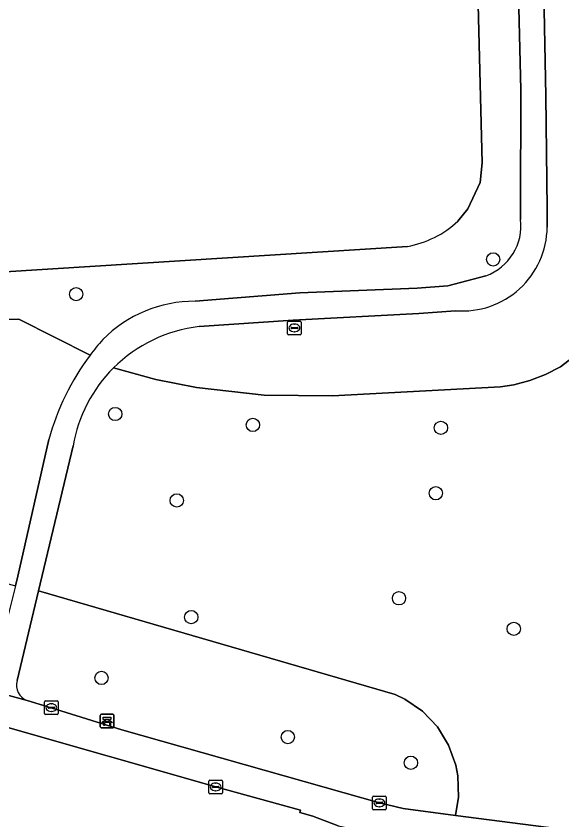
# Model space of a CAD drawing. Extents: x 160732 to 162107, y 387428 to 388479.
# Drawn here: x 160960 to 161000.1, y 387955 to 388014.2 of the extents above; entities that cross this region are included whole.
import ezdxf

# ---------------------------------------------------------------- set-up
doc = ezdxf.new("R2010")
doc.units = 0
for name, color, linetype in [('IMGEO_Bank', 7, 'Continuous'), ('IMGEO_Boom', 7, 'Continuous'), ('IMGEO_Groenvoorziening', 7, 'Continuous'), ('IMGEO_Kolk', 7, 'Continuous'), ('IMGEO_Loofbos', 7, 'Continuous'), ('IMGEO_Meer_plas_ven_vijver', 7, 'Continuous'), ('IMGEO_Voetpad_gesloten', 7, 'Continuous')]:
    doc.layers.add(name, color=color, linetype=linetype)

msp = doc.modelspace()

# ---------------------------------------------------------------- linework, layer by layer
at = {"layer": 'IMGEO_Bank'}
for p, q in [((160966.165, 387961.875), (160966.165, 387962.716)), ((160966.165, 387962.716), (160966.165, 387961.875)), ((160966.24, 387962.8), (160967.081, 387962.8)), ((160967.081, 387962.8), (160966.24, 387962.8)), ((160967.165, 387962.725), (160967.165, 387961.884)), ((160967.165, 387961.884), (160967.165, 387962.725)), ((160966.862, 387962.198), (160966.469, 387962.198)), ((160966.474, 387962.306), (160966.474, 387962.412)), ((160966.518, 387962.412), (160966.518, 387962.306)), ((160966.806, 387962.418), (160966.524, 387962.418)), ((160966.524, 387962.3), (160966.806, 387962.3)), ((160966.812, 387962.306), (160966.812, 387962.412)), ((160966.856, 387962.412), (160966.856, 387962.306)), ((160967.09, 387961.8), (160966.249, 387961.8)), ((160966.249, 387961.8), (160967.09, 387961.8))]:
    msp.add_line(p, q, dxfattribs=at)
for points in [[(160966.468, 387962.418), (160966.382, 387962.418), (160966.382, 387962.579), (160966.945, 387962.579), (160966.945, 387962.418), (160966.862, 387962.418)], [(160966.412, 387962.198), (160966.27, 387962.198), (160966.382, 387962.3), (160966.468, 387962.3)], [(160966.462, 387962.191), (160966.462, 387961.984), (160966.419, 387961.984), (160966.419, 387962.191)], [(160966.862, 387962.3), (160966.945, 387962.3), (160967.057, 387962.198), (160966.918, 387962.198)], [(160966.912, 387962.191), (160966.912, 387961.984), (160966.868, 387961.984), (160966.868, 387962.191)]]:
    msp.add_lwpolyline(points, dxfattribs=at)
for centre, radius, start, end in [((160966.243, 387962.722), 0.0779, 92.4484, 184.28452), ((160966.243, 387962.722), 0.0779, 92.4484, 184.28452), ((160967.087, 387962.722), 0.0779, 2.4484, 94.28452), ((160967.087, 387962.722), 0.0779, 2.4484, 94.28452), ((160966.412, 387962.191), 0.00671, 2.89567, 87.10433), ((160966.469, 387962.191), 0.00671, 92.89567, 177.10433), ((160966.467, 387962.411), 0.00671, 2.89567, 87.10433), ((160966.467, 387962.307), 0.00671, 272.89567, 357.10433), ((160966.524, 387962.411), 0.00671, 92.89567, 177.10433), ((160966.524, 387962.307), 0.00671, 182.89567, 267.10433), ((160966.806, 387962.411), 0.00671, 2.89567, 87.10433), ((160966.806, 387962.307), 0.00671, 272.89567, 357.10433), ((160966.863, 387962.411), 0.00671, 92.89567, 177.10433), ((160966.863, 387962.307), 0.00671, 182.89567, 267.10433), ((160966.861, 387962.191), 0.00671, 2.89567, 87.10433), ((160966.918, 387962.191), 0.00671, 92.89567, 177.10433), ((160966.243, 387961.878), 0.0779, 182.4484, 274.28452), ((160966.243, 387961.878), 0.0779, 182.4484, 274.28452), ((160967.087, 387961.878), 0.0779, 272.4484, 4.28452), ((160967.087, 387961.878), 0.0779, 272.4484, 4.28452)]:
    msp.add_arc(centre, radius, start, end, dxfattribs=at)
at = {"layer": 'IMGEO_Boom'}
for centre in [(160995.046, 387996.274), (160964.389, 387993.713), (160967.26, 387984.896), (160977.382, 387984.09), (160991.21, 387983.879), (160990.831, 387979.065), (160971.786, 387978.535), (160988.124, 387971.335), (160972.853, 387969.953), (160996.562, 387969.088), (160966.251, 387965.475), (160979.952, 387961.124), (160988.999, 387959.234)]:
    msp.add_circle(centre, 0.489, dxfattribs=at)
at = {"layer": 'IMGEO_Groenvoorziening'}
for points in [[(160998.051, 388044.52), (160999.577, 388049.854), (161000, 388050.983), (161002.343, 388057.235), (161002.652, 388058.191), (161000, 388058.271), (160994.806, 388058.428), (160994.798, 388056.907), (160992.915, 388056.516), (160993.345, 388039.254), (160994.233, 388003.375), (160994.086, 388001.922), (160993.183, 388000), (160992.451, 387999.084)], [(160997.056, 387999.217), (160997.058, 388000), (160997.085, 388008.755), (160996.797, 388020.825), (160996.776, 388032.924)], [(160967.129, 387988.286), (160970.234, 387987.432), (160973.225, 387986.838), (160978.217, 387986.277), (160983.24, 387986.241), (160995.593, 387986.889), (160996.56, 387987.053), (160997.751, 387987.372), (160998.902, 387987.814), (161000, 387988.374), (161002.794, 387990.53), (161005.138, 387993.942), (161005.778, 387995.861), (161006.235, 387999.998), (161006.99, 388010.72), (161007.021, 388019.002), (161000.871, 388029.257), (161000, 388029.323), (160998.735, 388029.418), (160998.672, 388021.021), (160998.917, 388008.318), (160999.007, 388000), (160999.022, 387998.644)], [(160988.743, 387997.226), (160906.196, 387992.021), (160902.126, 387976.591)], [(160973.129, 387993.19), (160980.839, 387993.816), (160989.452, 387994.159), (160991.717, 387994.334), (160994.513, 387995.066)], [(160992.289, 387992.497), (160989.576, 387992.289), (160980.334, 387991.81), (160973.431, 387991.33)], [(160965.41, 387989.215), (160960.177, 387991.883), (160952.241, 387991.642), (160947.951, 387986.866), (160947.37, 387985.648), (160947.105, 387984.821), (160946.839, 387983.107), (160946.935, 387981.376), (160947.389, 387979.702), (160951.124, 387974.659), (160959.933, 387972.255), (160960.111, 387972.954), (160962.37, 387983.014)], [(160947.389, 387979.702), (160946.935, 387981.376), (160946.839, 387983.107), (160947.105, 387984.821), (160947.37, 387985.648), (160947.951, 387986.866), (160952.241, 387991.642), (160960.177, 387991.883), (160965.41, 387989.215)], [(160989.857, 387963.027), (160988.553, 387963.92), (160987.839, 387964.259), (160961.623, 387971.888), (160960.05, 387965.278)], [(160960.781, 387963.821), (160962.562, 387963.288), (160967.739, 387961.654), (160984.084, 387957.018), (160986.688, 387956.279), (160988.433, 387955.863), (160992.274, 387955.362), (160992.492, 387956.692), (160992.448, 387958.271), (160992.303, 387959.048), (160991.773, 387960.537), (160990.946, 387961.882), (160989.857, 387963.027)], [(160983.661, 387954.594), (160981.782, 387955.294), (160980.84, 387955.569), (160980.877, 387955.751), (160974.647, 387957.454), (160958.852, 387961.971), (160956.037, 387952.489), (160934.312, 387933.886), (160882.69, 387915.076), (160881.471, 387889.262), (160891.47, 387889.324), (160890.848, 387878.409), (160889.317, 387876.771), (160882.42, 387878.162), (160881.058, 387879.499), (160880.9, 387876.445), (160882.367, 387876.334), (160883.587, 387876.277), (160886.821, 387876.126), (160888.248, 387876.06), (160888.069, 387872.845), (160888.05, 387872.328), (160887.966, 387870.15), (160887.98, 387869.584)]]:
    msp.add_lwpolyline(points, dxfattribs=at)
for centre, radius, start, end in [((160993.201, 387998.724), 3.886, 289.72745, 7.28732), ((160987.44, 388004.456), 7.347, 280.21936, 313.0096), ((160992.786, 387998.713), 6.236, 265.42802, 359.36201), ((160973.075, 387983.733), 9.457, 89.67384, 135.36905), ((160974.648, 387980.764), 10.636, 96.57221, 134.99085), ((160980.708, 387977.863), 19.05, 138.93474, 143.42167), ((160980.666, 387977.89), 19, 143.41281, 164.35498), ((160961.197, 387964.942), 1.195, 163.64858, 249.63871)]:
    msp.add_arc(centre, radius, start, end, dxfattribs=at)
at = {"layer": 'IMGEO_Kolk'}
for p, q in [((160979.934, 387990.804), (160979.934, 387991.656)), ((160980.009, 387991.73), (160980.861, 387991.73)), ((160980.422, 387991.51), (160980.447, 387991.51)), ((160980.935, 387991.656), (160980.935, 387990.804)), ((160980.193, 387991.224), (160980.193, 387991.236)), ((160980.631, 387991.187), (160980.233, 387991.187)), ((160980.236, 387991.273), (160980.634, 387991.273)), ((160980.445, 387990.95), (160980.42, 387990.95)), ((160980.677, 387991.236), (160980.677, 387991.224)), ((160980.861, 387990.73), (160980.009, 387990.73)), ((160962.061, 387962.863), (160962.061, 387963.715)), ((160962.136, 387963.789), (160962.988, 387963.789)), ((160963.062, 387963.715), (160963.062, 387962.863)), ((160962.32, 387963.283), (160962.32, 387963.295)), ((160962.758, 387963.246), (160962.36, 387963.246)), ((160962.363, 387963.332), (160962.761, 387963.332)), ((160962.549, 387963.569), (160962.574, 387963.569)), ((160962.804, 387963.295), (160962.804, 387963.283)), ((160962.988, 387962.789), (160962.136, 387962.789)), ((160962.572, 387963.009), (160962.547, 387963.009)), ((160974.146, 387957.027), (160974.146, 387957.879)), ((160974.221, 387957.953), (160975.073, 387957.953)), ((160975.147, 387957.879), (160975.147, 387957.027)), ((160974.405, 387957.447), (160974.405, 387957.459)), ((160974.843, 387957.41), (160974.445, 387957.41)), ((160974.448, 387957.496), (160974.846, 387957.496)), ((160974.657, 387957.173), (160974.632, 387957.173)), ((160974.634, 387957.733), (160974.659, 387957.733)), ((160974.889, 387957.459), (160974.889, 387957.447)), ((160975.073, 387956.953), (160974.221, 387956.953)), ((160986.186, 387955.855), (160986.186, 387956.707)), ((160986.261, 387956.781), (160987.113, 387956.781)), ((160987.187, 387956.707), (160987.187, 387955.855)), ((160986.445, 387956.275), (160986.445, 387956.287)), ((160986.883, 387956.238), (160986.485, 387956.238)), ((160986.488, 387956.324), (160986.886, 387956.324)), ((160986.697, 387956.001), (160986.672, 387956.001)), ((160986.674, 387956.561), (160986.699, 387956.561)), ((160986.929, 387956.287), (160986.929, 387956.275)), ((160987.113, 387955.781), (160986.261, 387955.781))]:
    msp.add_line(p, q, dxfattribs=at)
for points in [[(160979.934, 387990.804), (160979.934, 387991.656)], [(160980.009, 387991.73), (160980.861, 387991.73)], [(160980.935, 387991.656), (160980.935, 387990.804)], [(160980.861, 387990.73), (160980.009, 387990.73)], [(160962.061, 387962.863), (160962.061, 387963.715)], [(160962.136, 387963.789), (160962.988, 387963.789)], [(160963.062, 387963.715), (160963.062, 387962.863)], [(160962.988, 387962.789), (160962.136, 387962.789)], [(160974.146, 387957.027), (160974.146, 387957.879)], [(160974.221, 387957.953), (160975.073, 387957.953)], [(160975.147, 387957.879), (160975.147, 387957.027)], [(160975.073, 387956.953), (160974.221, 387956.953)], [(160986.186, 387955.855), (160986.186, 387956.707)], [(160986.261, 387956.781), (160987.113, 387956.781)], [(160987.187, 387956.707), (160987.187, 387955.855)], [(160987.113, 387955.781), (160986.261, 387955.781)]]:
    msp.add_lwpolyline(points, dxfattribs=at)
for centre, radius, start, end in [((160980.011, 387991.654), 0.0765, 91.55205, 178.44795), ((160980.011, 387991.654), 0.0765, 91.55205, 178.44795), ((160980.859, 387991.654), 0.0765, 1.55205, 88.44795), ((160980.859, 387991.654), 0.0765, 1.55205, 88.44795), ((160980.233, 387991.233), 0.0403, 85.87752, 175.75265), ((160980.23, 387991.223), 0.0366, 178.93798, 274.71019), ((160980.634, 387991.23), 0.043, 264.86636, 352.45326), ((160980.638, 387991.235), 0.0386, 1.73085, 96.63898), ((160980.011, 387990.806), 0.0765, 181.55205, 268.44795), ((160980.011, 387990.806), 0.0765, 181.55205, 268.44795), ((160980.859, 387990.806), 0.0765, 271.55205, 358.44795), ((160980.859, 387990.806), 0.0765, 271.55205, 358.44795), ((160962.138, 387963.713), 0.0765, 91.55205, 178.44795), ((160962.138, 387963.713), 0.0765, 91.55205, 178.44795), ((160962.986, 387963.713), 0.0765, 1.55205, 88.44795), ((160962.986, 387963.713), 0.0765, 1.55205, 88.44795), ((160962.36, 387963.292), 0.0403, 85.87752, 175.75265), ((160962.357, 387963.282), 0.0366, 178.93798, 274.71019), ((160962.761, 387963.289), 0.043, 264.86636, 352.45326), ((160962.765, 387963.294), 0.0386, 1.73085, 96.63898), ((160962.138, 387962.865), 0.0765, 181.55205, 268.44795), ((160962.138, 387962.865), 0.0765, 181.55205, 268.44795), ((160962.986, 387962.865), 0.0765, 271.55205, 358.44795), ((160962.986, 387962.865), 0.0765, 271.55205, 358.44795), ((160974.223, 387957.877), 0.0765, 91.55205, 178.44795), ((160974.223, 387957.877), 0.0765, 91.55205, 178.44795), ((160975.071, 387957.877), 0.0765, 1.55205, 88.44795), ((160975.071, 387957.877), 0.0765, 1.55205, 88.44795), ((160974.445, 387957.456), 0.0403, 85.87752, 175.75265), ((160974.442, 387957.446), 0.0366, 178.93798, 274.71019), ((160974.846, 387957.453), 0.043, 264.86636, 352.45326), ((160974.85, 387957.458), 0.0386, 1.73085, 96.63898), ((160974.223, 387957.029), 0.0765, 181.55205, 268.44795), ((160974.223, 387957.029), 0.0765, 181.55205, 268.44795), ((160975.071, 387957.029), 0.0765, 271.55205, 358.44795), ((160975.071, 387957.029), 0.0765, 271.55205, 358.44795), ((160986.263, 387956.705), 0.0765, 91.55205, 178.44795), ((160986.263, 387956.705), 0.0765, 91.55205, 178.44795), ((160987.111, 387956.705), 0.0765, 1.55205, 88.44795), ((160987.111, 387956.705), 0.0765, 1.55205, 88.44795), ((160986.485, 387956.284), 0.0403, 85.87752, 175.75265), ((160986.482, 387956.274), 0.0366, 178.93798, 274.71019), ((160986.886, 387956.281), 0.043, 264.86636, 352.45326), ((160986.89, 387956.286), 0.0386, 1.73085, 96.63898), ((160986.263, 387955.857), 0.0765, 181.55205, 268.44795), ((160986.263, 387955.857), 0.0765, 181.55205, 268.44795), ((160987.111, 387955.857), 0.0765, 271.55205, 358.44795), ((160987.111, 387955.857), 0.0765, 271.55205, 358.44795)]:
    msp.add_arc(centre, radius, start, end, dxfattribs=at)
for centre, major_axis, ratio, start_param, end_param in [((160980.421, 387991.23), (-0.387, 0.002), 0.722429, 4.712389, 7.853982), ((160980.446, 387991.23), (-0.39, 0.002), 0.717154, 1.570796, 4.712389), ((160962.548, 387963.289), (-0.387, 0.002), 0.722429, 4.712389, 7.853982), ((160962.573, 387963.289), (-0.39, 0.002), 0.717154, 1.570796, 4.712389), ((160974.633, 387957.453), (-0.387, 0.002), 0.722429, 4.712389, 7.853982), ((160974.658, 387957.453), (-0.39, 0.002), 0.717154, 1.570796, 4.712389), ((160986.673, 387956.281), (-0.387, 0.002), 0.722429, 4.712389, 7.853982), ((160986.698, 387956.281), (-0.39, 0.002), 0.717154, 1.570796, 4.712389)]:
    msp.add_ellipse(centre, major_axis=major_axis, ratio=ratio, start_param=start_param, end_param=end_param, dxfattribs=at)
at = {"layer": 'IMGEO_Loofbos'}
for points in [[(160998.962, 388038.845), (160998.761, 388032.914), (160998.735, 388029.418), (161000, 388029.323), (161000.871, 388029.257), (161007.021, 388019.002), (161006.99, 388010.72), (161006.235, 387999.998), (161005.778, 387995.861), (161005.138, 387993.942), (161002.794, 387990.53), (161000, 387988.374), (160998.902, 387987.814), (160997.751, 387987.372), (160996.56, 387987.053), (160995.593, 387986.889), (160983.24, 387986.241), (160978.217, 387986.277), (160973.225, 387986.838), (160970.234, 387987.432), (160967.129, 387988.286)], [(160964.163, 387982.562), (160961.623, 387971.888), (160987.839, 387964.259), (160988.553, 387963.92), (160989.857, 387963.027), (160990.946, 387961.882), (160991.773, 387960.537), (160992.303, 387959.048), (160992.448, 387958.271), (160992.492, 387956.692), (160992.274, 387955.362), (160999.703, 387954.394), (161000, 387954.348), (161004.775, 387953.601)]]:
    msp.add_lwpolyline(points, dxfattribs=at)
msp.add_arc((160974.649, 387980.759), 10.64, 134.97256, 170.24385, dxfattribs=at)
at = {"layer": 'IMGEO_Meer_plas_ven_vijver'}
for points in [[(160992.451, 387999.084), (160993.183, 388000), (160994.086, 388001.922), (160994.233, 388003.375), (160993.345, 388039.254)], [(160973.792, 388022.464), (160943.374, 388022.281), (160890.833, 388021.964), (160886.82, 388021.941), (160881.9, 388018.805), (160880.598, 388018.88), (160879.39, 388018.949), (160876.599, 388019.135), (160875.013, 388019.233), (160875.217, 388008.867), (160876.695, 388008.778), (160879.409, 388008.733), (160881.008, 388008.678), (160882.131, 388008.64), (160890, 388000), (160897.751, 387991.489), (160906.196, 387992.021), (160988.743, 387997.226)]]:
    msp.add_lwpolyline(points, dxfattribs=at)
msp.add_arc((160987.44, 388004.456), 7.347, 280.21936, 313.0096, dxfattribs=at)
at = {"layer": 'IMGEO_Voetpad_gesloten'}
for points in [[(160996.776, 388032.924), (160996.797, 388020.825), (160997.085, 388008.755), (160997.058, 388000), (160997.056, 387999.217)], [(160999.022, 387998.644), (160999.007, 388000), (160998.917, 388008.318), (160998.672, 388021.021), (160998.735, 388029.418), (160998.761, 388032.914)], [(160994.513, 387995.066), (160991.717, 387994.334), (160989.452, 387994.159), (160980.839, 387993.816), (160973.129, 387993.19)], [(160973.431, 387991.33), (160980.334, 387991.81), (160989.576, 387992.289), (160992.289, 387992.497)], [(160962.37, 387983.014), (160960.111, 387972.954), (160959.933, 387972.255), (160958.382, 387966.182)], [(160960.05, 387965.278), (160961.623, 387971.888), (160964.163, 387982.562)], [(160967.739, 387961.654), (160962.562, 387963.288), (160960.781, 387963.821), (160956.717, 387964.923), (160956.593, 387964.966), (160949.833, 387966.735), (160939.356, 387969.492)], [(160956.593, 387964.966), (160956.717, 387964.923), (160960.781, 387963.821)], [(160951.106, 387964.187), (160958.852, 387961.971), (160974.647, 387957.454), (160980.877, 387955.751), (160980.84, 387955.569), (160981.782, 387955.294), (160983.661, 387954.594), (160989.581, 387953.371), (160990.719, 387953.297), (160992.068, 387953.089), (161000, 387951.868), (161004.178, 387951.225)], [(161004.775, 387953.601), (161000, 387954.348), (160999.703, 387954.394), (160992.274, 387955.362), (160988.433, 387955.863), (160986.688, 387956.279), (160984.084, 387957.018), (160967.739, 387961.654)]]:
    msp.add_lwpolyline(points, dxfattribs=at)
for centre, radius, start, end in [((160993.201, 387998.724), 3.886, 289.72745, 7.28732), ((160992.786, 387998.713), 6.236, 265.42802, 359.36201), ((160973.075, 387983.733), 9.457, 89.67384, 135.36905), ((160974.648, 387980.764), 10.636, 96.57221, 134.99085), ((160980.708, 387977.863), 19.05, 138.93474, 143.42167), ((160980.666, 387977.89), 19, 143.41281, 164.35498), ((160974.649, 387980.759), 10.64, 134.97256, 170.24385), ((160961.197, 387964.942), 1.195, 163.64858, 249.63871)]:
    msp.add_arc(centre, radius, start, end, dxfattribs=at)

doc.saveas('drawing.dxf')
